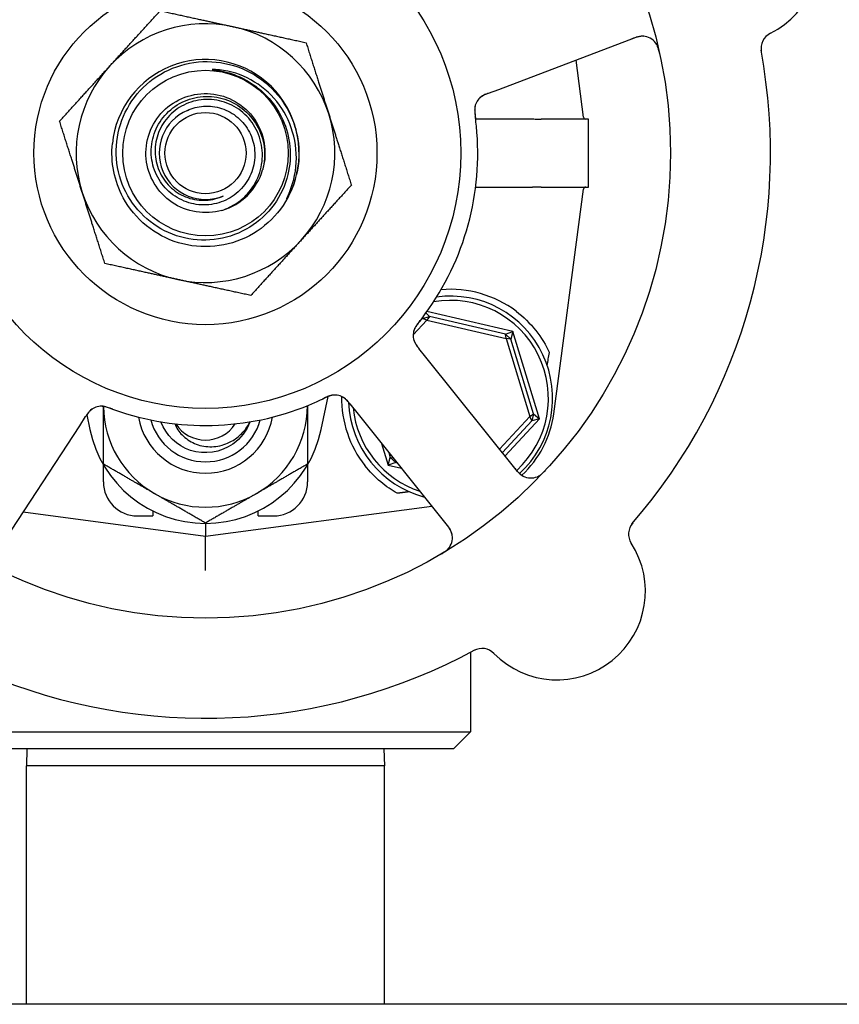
# Model space of a CAD drawing. Header units: inches. Extents: x 24 to 1128, y -94 to 748.
# Tile 464 of 573: x 663.7 to 666.71, y 297.5 to 301.12. Entities that reach past the tile are written whole.
import ezdxf

# ---------------------------------------------------------------- set-up
doc = ezdxf.new("R2010")
doc.units = ezdxf.units.IN
doc.header["$LTSCALE"] = 32
doc.header["$MEASUREMENT"] = 0
doc.layers.add('Visible (ANSI)', color=7, linetype='Continuous', lineweight=30)

msp = doc.modelspace()

# ---------------------------------------------------------------- linework, layer by layer
at = {"layer": 'Visible (ANSI)'}
for p, q in [((665.4605, 300.86026), (665.96487, 301.05127)), ((665.7721, 300.75791), (665.74417, 300.96769)), ((665.4232, 300.84614), (665.4605, 300.86026)), ((665.37552, 300.7514), (665.58394, 300.7514)), ((665.78964, 300.75112), (665.61604, 300.75112)), ((665.78964, 300.50112), (665.78964, 300.75112)), ((665.37552, 300.50085), (665.58394, 300.50085)), ((665.61604, 300.50112), (665.78964, 300.50112)), ((665.66229, 299.66946), (665.7721, 300.49434)), ((665.19311, 300.0393), (665.20592, 300.02631)), ((665.51238, 299.97145), (665.19682, 300.04446)), ((665.14628, 299.95935), (665.19596, 300.01258)), ((665.18003, 300.01841), (665.16573, 300.00309)), ((665.18003, 300.01841), (665.20592, 300.02631)), ((665.18003, 300.01841), (665.18085, 300.02274)), ((665.19596, 300.01258), (665.18003, 300.01841)), ((665.20592, 300.02631), (665.19596, 300.01258)), ((665.19596, 300.01258), (665.48775, 299.94507)), ((665.48484, 299.96178), (665.20592, 300.02631)), ((665.48484, 299.96178), (665.51238, 299.97145)), ((665.48484, 299.96178), (665.50463, 299.94332)), ((665.48775, 299.94507), (665.48484, 299.96178)), ((665.51238, 299.97145), (665.50463, 299.94332)), ((665.61034, 299.65048), (665.51238, 299.97145)), ((665.50463, 299.94332), (665.48775, 299.94507)), ((665.48775, 299.94507), (665.57519, 299.65862)), ((665.5882, 299.66949), (665.50463, 299.94332)), ((665.19241, 299.87748), (665.16743, 299.90861)), ((665.52992, 299.45682), (665.19241, 299.87748)), ((664.80831, 299.61158), (664.83375, 299.7323)), ((664.91396, 299.7052), (664.93892, 299.67409)), ((664.93892, 299.67409), (665.27643, 299.25343)), ((665.57519, 299.65862), (665.5882, 299.66949)), ((665.5882, 299.66949), (665.5821, 299.64313)), ((665.5882, 299.66949), (665.61034, 299.65048)), ((663.92139, 299.62536), (663.94328, 299.65873)), ((663.94727, 299.66477), (663.95848, 299.61158)), ((665.57519, 299.65862), (665.46378, 299.53926)), ((665.47366, 299.52694), (665.5821, 299.64313)), ((665.48354, 299.51463), (665.61034, 299.65048)), ((665.5821, 299.64313), (665.57519, 299.65862)), ((665.61034, 299.65048), (665.5821, 299.64313)), ((663.62562, 299.17437), (663.92139, 299.62536)), ((665.0301, 299.56044), (665.05441, 299.4808)), ((665.05647, 299.52758), (665.06216, 299.50893)), ((665.05441, 299.4808), (665.06216, 299.50893)), ((665.08195, 299.49047), (665.05441, 299.4808)), ((665.06216, 299.50893), (665.07228, 299.50788)), ((665.08195, 299.49047), (665.06216, 299.50893)), ((665.08075, 299.49732), (665.08195, 299.49047)), ((665.08195, 299.49047), (665.08723, 299.48924)), ((664.00839, 299.41895), (664.00839, 299.48215)), ((664.75839, 299.48215), (664.75839, 299.41895)), ((665.05441, 299.4808), (665.10303, 299.46955)), ((663.71391, 299.309), (664.38339, 299.21987)), ((664.18964, 299.31249), (664.18964, 299.29395)), ((664.38339, 299.21987), (665.21458, 299.33052)), ((664.57714, 299.29395), (664.57714, 299.31249)), ((664.13339, 299.29395), (664.18964, 299.29395)), ((664.57714, 299.29395), (664.63339, 299.29395)), ((664.38339, 299.26687), (664.38339, 299.21987)), ((664.38339, 299.09377), (664.38339, 299.21987)), ((665.35714, 298.79379), (665.35714, 298.50112)), ((663.40964, 298.50112), (665.35714, 298.50112)), ((665.29464, 298.43862), (665.35714, 298.50112)), ((665.29464, 298.43862), (663.47214, 298.43862)), ((663.72785, 298.43862), (663.72589, 298.37612)), ((665.03894, 298.43862), (665.04089, 298.37612)), ((663.72589, 297.50112), (663.72589, 298.37612)), ((665.04089, 298.37612), (663.72589, 298.37612)), ((665.04089, 297.50112), (665.04089, 298.37612)), ((730.38339, 297.50112), (472.38339, 297.50112))]:
    msp.add_line(p, q, dxfattribs=at)
for radius in [1.7075, 0.9375, 0.62992, 0.30408, 0.14917]:
    msp.add_circle((664.38339, 300.62612), radius, dxfattribs=at)
for centre, radius, start, end in [((666.31221, 301.35657), 0.325, 296.66113, 104.82247), ((664.38339, 300.62612), 0.475, 77.64769, 137.64769), ((664.38339, 300.62612), 0.475, 17.64769, 77.64769), ((665.987, 300.99282), 0.0625, 12.88035, 110.7418), ((666.48609, 301.01027), 0.0625, 116.66113, 190.3534), ((664.38339, 300.62612), 0.34375, 346.81176, 174.08625), ((664.38339, 300.62612), 0.34375, 346.81176, 174.08625), ((664.38339, 300.62612), 2.075, 318.99965, 10.48395), ((664.38339, 300.62612), 0.475, 137.64769, 197.64769), ((665.43418, 300.78347), 0.0625, 128.31583, 168.22862), ((664.38339, 300.62612), 0.17, 112.97308, 292.97308), ((664.38339, 300.62612), 0.475, 317.64769, 17.64769), ((665.77985, 300.75894), 0.00781, 187.58266, 270), ((664.38339, 300.62612), 1, 323.83299, 5.65061), ((664.38339, 300.62612), 0.21875, 286.09118, 343.65421), ((664.38339, 300.62612), 0.34375, 342.85926, 346.81176), ((665.77985, 300.49331), 0.00781, 90, 172.41734), ((664.38339, 300.62612), 0.475, 197.64769, 257.64769), ((664.38339, 300.62612), 0.475, 257.64769, 317.64769), ((665.28339, 299.72612), 0.4, 52.97261, 94.99892), ((665.28339, 299.72612), 0.35938, 312.5485, 99.97535), ((665.28339, 299.72612), 0.375, 312.58331, 97.82604), ((665.20873, 299.957), 0.0625, 161.2706, 202.30345), ((664.38339, 300.62612), 1, 251.83299, 293.65061), ((664.85774, 299.67539), 0.0625, 56.31583, 96.22862), ((665.28339, 299.72612), 0.4, 179.10653, 218.18136), ((665.28339, 299.72612), 0.375, 182.20116, 255.29323), ((664.00207, 299.63441), 0.0625, 89.2706, 130.30345), ((664.38339, 299.70112), 0.375, 180.77585, 240), ((664.38339, 299.70112), 0.375, 300, 359.69029), ((665.28339, 299.72612), 0.35938, 185.69755, 251.78605), ((665.29057, 299.71895), 0.375, 312.75403, 352.41734), ((664.38339, 299.70112), 0.25014, 190.1825, 349.8175), ((664.38339, 299.70112), 0.2085, 195.16457, 344.83543), ((664.38339, 299.70112), 0.12866, 212.48137, 327.51863), ((664.38339, 299.70112), 0.43425, 191.9007, 348.0993), ((665.57867, 299.49593), 0.0625, 218.7418, 316.60325), ((664.13339, 299.41895), 0.125, 180, 270), ((664.63339, 299.41895), 0.125, 270, 0), ((664.38339, 299.70112), 0.375, 240, 300), ((665.22768, 299.21432), 0.0625, 300.88035, 38.7418), ((665.99977, 299.22747), 0.0625, 139.1302, 212.82247), ((665.67413, 299.01743), 0.325, 224.66113, 32.82247), ((664.38339, 300.62612), 2.075, 246.99965, 298.48395), ((665.39851, 298.74505), 0.0625, 44.66113, 118.3534)]:
    msp.add_arc(centre, radius, start, end, dxfattribs=at)
msp.add_ellipse((665.88135, 302.73595), major_axis=(-0.57653, -4.33091), ratio=0.0429148, start_param=0.8462542, end_param=0.8607442, dxfattribs=at)
for points, weights in [([(664.03236, 300.94613), (664.11811, 301.04019), (664.21711, 301.1488)], [1, 1.0379548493, 1]), ([(664.21711, 301.1488), (664.36068, 301.11736), (664.48501, 301.09013)], [1, 1.0379548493, 1]), ([(664.48501, 301.09013), (664.60934, 301.0629), (664.7529, 301.03146)], [1, 1.0379548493, 1]), ([(664.7529, 301.03146), (664.79745, 300.89141), (664.83604, 300.77013)], [1, 1.0379548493, 1]), ([(663.84761, 300.74346), (663.94662, 300.85207), (664.03236, 300.94613)], [1, 1.0379548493, 1]), ([(664.83604, 300.77013), (664.87462, 300.64884), (664.91918, 300.50879)], [1, 1.0379548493, 1]), ([(663.93075, 300.48212), (663.89216, 300.60341), (663.84761, 300.74346)], [1, 1.0379548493, 1]), ([(664.91918, 300.50879), (664.82017, 300.40018), (664.73443, 300.30612)], [1, 1.0379548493, 1]), ([(664.01389, 300.22079), (663.96933, 300.36084), (663.93075, 300.48212)], [1, 1.0379548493, 1]), ([(664.73443, 300.30612), (664.64868, 300.21206), (664.54967, 300.10345)], [1, 1.0379548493, 1]), ([(664.28178, 300.16212), (664.15745, 300.18935), (664.01389, 300.22079)], [1, 1.0379548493, 1]), ([(664.54967, 300.10345), (664.40611, 300.13489), (664.28178, 300.16212)], [1, 1.0379548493, 1]), ([(664.00839, 299.48462), (664.00839, 299.59792), (664.00839, 299.69605)], [1, 1.03703105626, 1.00180261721]), ([(664.75839, 299.6991), (664.75839, 299.59956), (664.75839, 299.48462)], [1.00072997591, 1.03758628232, 1]), ([(664.19589, 299.37637), (664.10887, 299.42661), (664.00839, 299.48462)], [1, 1.0379548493, 1]), ([(664.75839, 299.48462), (664.65791, 299.42661), (664.57089, 299.37637)], [1, 1.0379548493, 1]), ([(665.13244, 299.38285), (665.1101, 299.38002), (665.08782, 299.3772)], [0.999969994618, 0.999969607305, 0.999970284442]), ([(664.38339, 299.26811), (664.28291, 299.32612), (664.19589, 299.37637)], [1, 1.0379548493, 1]), ([(664.57089, 299.37637), (664.48387, 299.32612), (664.38339, 299.26811)], [1, 1.0379548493, 1])]:
    msp.add_rational_spline(points, weights, degree=2, dxfattribs=at)
for points, knots in [([(665.99483, 301.05483), (665.99416, 301.0549), (665.99334, 301.05498), (665.98997, 301.05519), (665.98747, 301.05521), (665.9806, 301.05462), (665.97632, 301.05393), (665.96819, 301.05194), (665.9644, 301.0508), (665.95881, 301.0489), (665.95715, 301.0483), (665.9535, 301.04697), (665.95149, 301.04621), (665.94952, 301.04546)], [0.11682073, 0.11682073, 0.11682073, 0.11682073, 0.13209763, 0.13209763, 0.17640845, 0.17640845, 0.22121696, 0.22121696, 0.25582457, 0.25582457, 0.27005755, 0.27005755, 0.2865375, 0.2865375, 0.2865375, 0.2865375]), ([(666.05106, 300.99278), (666.05089, 300.99357), (666.05071, 300.99436), (666.04997, 300.9977), (666.04934, 301.00034), (666.04806, 301.00518), (666.04742, 301.0074), (666.0459, 301.01218), (666.04497, 301.01479), (666.04331, 301.0189), (666.04257, 301.02055), (666.04108, 301.02361), (666.04032, 301.02502), (666.03872, 301.02774), (666.03787, 301.02903), (666.03678, 301.03058), (666.03645, 301.03103), (666.03618, 301.03139)], [0, 0, 0, 0, 0.00673636, 0.00673636, 0.02806078, 0.02806078, 0.0453371, 0.0453371, 0.06652159, 0.06652159, 0.08352226, 0.08352226, 0.10158901, 0.10158901, 0.12223493, 0.12223493, 0.13206643, 0.13206643, 0.13206643, 0.13206643]), ([(664.66741, 300.74839), (664.68147, 300.7172), (664.69025, 300.68389), (664.69663, 300.61557), (664.69412, 300.58103), (664.67645, 300.50789), (664.65916, 300.47045), (664.6111, 300.40406), (664.5807, 300.3758), (664.51058, 300.33235), (664.47147, 300.31766), (664.38958, 300.30401), (664.34756, 300.30527), (664.2661, 300.32385), (664.22746, 300.34109), (664.15872, 300.38951), (664.12933, 300.42032), (664.08384, 300.49167), (664.06825, 300.53158), (664.05316, 300.61538), (664.0539, 300.65848), (664.07187, 300.74226), (664.08903, 300.7821), (664.13777, 300.85321), (664.16896, 300.88375), (664.24149, 300.93132), (664.28219, 300.94783), (664.36787, 300.9644), (664.41206, 300.96422), (664.49814, 300.94691), (664.53919, 300.92986), (664.6127, 300.88087), (664.64439, 300.84932), (664.66917, 300.81259)], [-5.0704915, -5.0704915, -5.0704915, -5.0704915, -4.8092414, -4.8092414, -4.5465572, -4.5465572, -4.2346915, -4.2346915, -3.9208419, -3.9208419, -3.6050086, -3.6050086, -3.2871921, -3.2871921, -2.9673924, -2.9673924, -2.64561, -2.64561, -2.321845, -2.321845, -1.9960977, -1.9960977, -1.6683683, -1.6683683, -1.3386572, -1.3386572, -1.0069646, -1.0069646, -0.6732907, -0.6732907, -0.3376357, -0.3376357, 0, 0, 0, 0]), ([(664.41984, 300.93318), (664.41452, 300.93352), (664.41052, 300.93357), (664.40856, 300.93341), (664.40829, 300.93338), (664.40804, 300.93332), (664.40798, 300.9333), (664.40792, 300.93327), (664.40791, 300.93326), (664.40789, 300.93324), (664.40788, 300.93323), (664.40787, 300.93322), (664.40787, 300.93321), (664.40787, 300.93319), (664.40788, 300.93318), (664.40789, 300.93316), (664.40791, 300.93315), (664.40798, 300.93309), (664.40808, 300.93305), (664.40848, 300.93293), (664.40887, 300.93284), (664.41072, 300.93248), (664.41327, 300.93212), (664.42692, 300.93014), (664.45119, 300.92687), (664.48097, 300.91687)], [-0.37606241, -0.37606241, -0.37606241, -0.37606241, -0.30741129, -0.30741129, -0.29779295, -0.29779295, -0.29494673, -0.29494673, -0.2937317, -0.2937317, -0.29301265, -0.29301265, -0.29238719, -0.29238719, -0.29165629, -0.29165629, -0.29047649, -0.29047649, -0.28622321, -0.28622321, -0.27736006, -0.27736006, -0.23942142, -0.23942142, 0, 0, 0, 0]), ([(664.68695, 300.47028), (664.70431, 300.50857), (664.71444, 300.54974), (664.71898, 300.63487), (664.71291, 300.67806), (664.68465, 300.75883), (664.66304, 300.79574), (664.60731, 300.85846), (664.57397, 300.88386), (664.5001, 300.91995), (664.46043, 300.93056), (664.41984, 300.93318)], [-1.5992336, -1.5992336, -1.5992336, -1.5992336, -1.2791425, -1.2791425, -0.9499666, -0.9499666, -0.6270496, -0.6270496, -0.3103934, -0.3103934, 0, 0, 0, 0]), ([(664.48097, 300.91687), (664.50055, 300.9103), (664.5194, 300.90187), (664.55837, 300.8796), (664.57794, 300.86517), (664.62599, 300.82029), (664.65035, 300.78623), (664.66741, 300.74839)], [-0.65841937, -0.65841937, -0.65841937, -0.65841937, -0.50117447, -0.50117447, -0.31635325, -0.31635325, 0, 0, 0, 0]), ([(664.44402, 300.41594), (664.38256, 300.39821), (664.31344, 300.40921), (664.26052, 300.44515), (664.2076, 300.48108), (664.17187, 300.54126), (664.16567, 300.60492), (664.15947, 300.66858), (664.18291, 300.73452), (664.2279, 300.77998), (664.27288, 300.82545), (664.33856, 300.84958), (664.40228, 300.84406), (664.466, 300.83854), (664.52654, 300.80347), (664.56304, 300.75095), (664.59953, 300.69843), (664.61128, 300.62946), (664.59423, 300.56782), (664.59393, 300.56673), (664.59362, 300.56565), (664.5933, 300.56456)], [16.9979155, 16.9979155, 16.9979155, 16.9979155, 17.8752194, 17.8752194, 17.8752194, 18.7524691, 18.7524691, 18.7524691, 19.6296647, 19.6296647, 19.6296647, 20.5068064, 20.5068064, 20.5068064, 21.3838943, 21.3838943, 21.3838943, 22.2609286, 22.2609286, 22.2609286, 22.2764365, 22.2764365, 22.2764365, 22.2764365]), ([(664.31704, 300.78264), (664.33561, 300.79126), (664.35559, 300.79645), (664.39852, 300.79973), (664.42114, 300.797), (664.46436, 300.78296), (664.4845, 300.77169), (664.51958, 300.7419), (664.5341, 300.72358), (664.55548, 300.68218), (664.56203, 300.65944), (664.56611, 300.61244), (664.56349, 300.58862), (664.54922, 300.54305), (664.53761, 300.52176), (664.50671, 300.48459), (664.48765, 300.46914), (664.44443, 300.44624), (664.42064, 300.43911), (664.37138, 300.4343), (664.34638, 300.43678), (664.29844, 300.45122), (664.27599, 300.46315), (664.23669, 300.49511), (664.22029, 300.5149), (664.19581, 300.5599), (664.18807, 300.58473), (664.18247, 300.63623), (664.18478, 300.66242), (664.19934, 300.71274), (664.21156, 300.73635), (664.24452, 300.77781), (664.26502, 300.79519), (664.31177, 300.8213), (664.33762, 300.82967), (664.39135, 300.83612), (664.41873, 300.83402), (664.47144, 300.8194), (664.49623, 300.80692), (664.53989, 300.77301), (664.55827, 300.75182), (664.58605, 300.70336), (664.59509, 300.6765), (664.60244, 300.62055), (664.60057, 300.59198), (664.5933, 300.56456)], [-4.2480515, -4.2480515, -4.2480515, -4.2480515, -4.0909216, -4.0909216, -3.9177275, -3.9177275, -3.7423694, -3.7423694, -3.5648477, -3.5648477, -3.385163, -3.385163, -3.2033156, -3.2033156, -3.0193061, -3.0193061, -2.8331349, -2.8331349, -2.6448024, -2.6448024, -2.4543091, -2.4543091, -2.2616553, -2.2616553, -2.0668416, -2.0668416, -1.8698684, -1.8698684, -1.6707361, -1.6707361, -1.469445, -1.469445, -1.2659958, -1.2659958, -1.0603886, -1.0603886, -0.8526241, -0.8526241, -0.6427026, -0.6427026, -0.4306244, -0.4306244, -0.2163901, -0.2163901, 0, 0, 0, 0]), ([(665.41545, 300.84316), (665.41447, 300.84277), (665.41349, 300.84237), (665.40967, 300.84075), (665.40678, 300.8394), (665.4015, 300.83654), (665.39904, 300.83502), (665.39542, 300.83242), (665.39409, 300.83137), (665.39236, 300.82989), (665.39185, 300.82943), (665.39127, 300.82891), (665.39117, 300.82881), (665.39107, 300.82872)], [0.016833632, 0.016833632, 0.016833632, 0.016833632, 0.024996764, 0.024996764, 0.048690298, 0.048690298, 0.071674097, 0.071674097, 0.086017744, 0.086017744, 0.092484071, 0.092484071, 0.093980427, 0.093980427, 0.093980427, 0.093980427]), ([(665.42304, 300.84608), (665.42214, 300.84574), (665.42122, 300.84539), (665.41944, 300.84471), (665.41857, 300.84438), (665.41604, 300.8434), (665.41443, 300.84276), (665.41185, 300.8417), (665.41083, 300.84127), (665.40696, 300.83957), (665.40458, 300.83838), (665.40104, 300.83641), (665.39931, 300.83534), (665.39684, 300.83358), (665.39618, 300.83308), (665.39522, 300.83234), (665.39486, 300.83205), (665.3947, 300.83192), (665.39468, 300.83191), (665.39468, 300.83191)], [0, 0, 0, 0, 0.00805947, 0.00805947, 0.01607833, 0.01607833, 0.0318321, 0.0318321, 0.04288224, 0.04288224, 0.07619177, 0.07619177, 0.108399, 0.108399, 0.1204764, 0.1204764, 0.12953115, 0.12953115, 0.13163231, 0.13163231, 0.13163231, 0.13163231]), ([(664.44402, 300.41594), (664.46325, 300.42222), (664.48151, 300.43114), (664.51486, 300.45366), (664.52982, 300.46712), (664.56056, 300.50374), (664.57412, 300.52829), (664.59085, 300.58086), (664.59401, 300.60834), (664.58954, 300.66256), (664.58211, 300.6888), (664.55771, 300.73656), (664.5411, 300.75769), (664.50095, 300.79207), (664.47789, 300.8051), (664.4284, 300.82137), (664.4025, 300.8246), (664.35132, 300.82088), (664.32652, 300.81411), (664.28129, 300.79153), (664.26124, 300.77607), (664.22852, 300.73857), (664.21605, 300.71698), (664.20031, 300.67057), (664.19706, 300.64625), (664.20012, 300.59811), (664.20626, 300.57475), (664.22708, 300.5321), (664.24142, 300.51315), (664.27633, 300.48215), (664.29647, 300.47029), (664.33983, 300.45516), (664.36258, 300.45191), (664.40766, 300.4544), (664.42955, 300.45996), (664.44974, 300.46961)], [-3.1722778, -3.1722778, -3.1722778, -3.1722778, -3.0186699, -3.0186699, -2.8665315, -2.8665315, -2.6554083, -2.6554083, -2.4471425, -2.4471425, -2.2417348, -2.2417348, -2.0391858, -2.0391858, -1.8394961, -1.8394961, -1.6426663, -1.6426663, -1.4486971, -1.4486971, -1.2575891, -1.2575891, -1.0693429, -1.0693429, -0.8839593, -0.8839593, -0.7014387, -0.7014387, -0.5217818, -0.5217818, -0.3449893, -0.3449893, -0.1710619, -0.1710619, 0, 0, 0, 0]), ([(664.66917, 300.81259), (664.68272, 300.79251), (664.69405, 300.77101), (664.71206, 300.72565), (664.71861, 300.70187), (664.72948, 300.63441), (664.72799, 300.59023), (664.71808, 300.5477)], [-0.70402922, -0.70402922, -0.70402922, -0.70402922, -0.51973951, -0.51973951, -0.33275492, -0.33275492, 0, 0, 0, 0]), ([(665.37317, 300.79706), (665.37317, 300.79706), (665.37315, 300.79699), (665.37307, 300.7966), (665.37298, 300.79614), (665.37274, 300.79485), (665.3726, 300.79396), (665.37225, 300.79116), (665.37207, 300.78903), (665.37198, 300.78508), (665.372, 300.78339), (665.37212, 300.78031), (665.37219, 300.77897), (665.37246, 300.77542), (665.37269, 300.77313), (665.37324, 300.7684), (665.37358, 300.76593), (665.37398, 300.763), (665.37406, 300.76246), (665.37413, 300.76191)], [0.07093315, 0.07093315, 0.07093315, 0.07093315, 0.07636582, 0.07636582, 0.08666451, 0.08666451, 0.09983227, 0.09983227, 0.12422951, 0.12422951, 0.14000403, 0.14000403, 0.15098746, 0.15098746, 0.16837573, 0.16837573, 0.18725581, 0.18725581, 0.19162474, 0.19162474, 0.19162474, 0.19162474]), ([(665.37462, 300.8024), (665.37447, 300.80189), (665.37432, 300.80135), (665.37394, 300.79987), (665.3737, 300.79884), (665.37339, 300.79711), (665.37331, 300.79665), (665.37302, 300.7948), (665.37283, 300.7932), (665.37257, 300.78973), (665.37249, 300.78798), (665.37245, 300.78468), (665.37246, 300.78325), (665.37257, 300.77916), (665.37273, 300.77627), (665.37317, 300.77089), (665.37342, 300.76837), (665.37407, 300.76262), (665.37448, 300.7594), (665.375, 300.75541), (665.3751, 300.75464), (665.3752, 300.75386)], [0.13529987, 0.13529987, 0.13529987, 0.13529987, 0.15041628, 0.15041628, 0.17862374, 0.17862374, 0.18801436, 0.18801436, 0.213705, 0.213705, 0.23365386, 0.23365386, 0.24706171, 0.24706171, 0.26969874, 0.26969874, 0.28871803, 0.28871803, 0.31389263, 0.31389263, 0.31994869, 0.31994869, 0.31994869, 0.31994869]), ([(665.37853, 300.72459), (665.37759, 300.73414), (665.37623, 300.74604), (665.37496, 300.75574), (665.37467, 300.75795), (665.3744, 300.75998), (665.37415, 300.76182)], [0, 0, 0, 0, 0.41999651, 0.41999651, 0.41999651, 0.51583384, 0.51583384, 0.51583384, 0.51583384]), ([(665.58394, 300.7514), (665.58403, 300.7514), (665.58412, 300.7514), (665.58448, 300.7514), (665.58475, 300.7514), (665.58542, 300.7514), (665.58582, 300.7514), (665.58741, 300.75139), (665.58858, 300.75139), (665.59243, 300.75136), (665.59494, 300.75133), (665.59905, 300.75127), (665.60033, 300.75125), (665.60157, 300.75123)], [0.065326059, 0.065326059, 0.065326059, 0.065326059, 0.065886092, 0.065886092, 0.067505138, 0.067505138, 0.069967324, 0.069967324, 0.077104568, 0.077104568, 0.093330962, 0.093330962, 0.101340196, 0.101340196, 0.101340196, 0.101340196]), ([(664.71188, 300.52481), (664.68546, 300.43918), (664.62412, 300.36489), (664.54503, 300.32275), (664.46597, 300.28063), (664.37014, 300.27114), (664.28435, 300.29695), (664.19861, 300.32275), (664.12394, 300.3835), (664.08124, 300.46221), (664.04844, 300.52267), (664.03481, 300.59316), (664.04164, 300.66155)], [5.0115512, 5.0115512, 5.0115512, 5.0115512, 5.7936548, 5.7936548, 5.7936548, 6.5754431, 6.5754431, 6.5754431, 7.3569225, 7.3569225, 7.3569225, 7.9571961, 7.9571961, 7.9571961, 7.9571961]), ([(664.71188, 300.52481), (664.70235, 300.49408), (664.69077, 300.47265), (664.68433, 300.46166), (664.68309, 300.45971), (664.68223, 300.45858), (664.68206, 300.45837), (664.68189, 300.4582), (664.68185, 300.45816), (664.68179, 300.45813), (664.68178, 300.45812), (664.68175, 300.45811), (664.68174, 300.45811), (664.68173, 300.45811), (664.68172, 300.45811), (664.68171, 300.45812), (664.6817, 300.45813), (664.68169, 300.45815), (664.68169, 300.45817), (664.68168, 300.45825), (664.6817, 300.45834), (664.68205, 300.4597), (664.68419, 300.46419), (664.68695, 300.47028)], [-0.32425255, -0.32425255, -0.32425255, -0.32425255, -0.13434383, -0.13434383, -0.07553483, -0.07553483, -0.06406424, -0.06406424, -0.06072925, -0.06072925, -0.05932586, -0.05932586, -0.05850628, -0.05850628, -0.05780445, -0.05780445, -0.05699234, -0.05699234, -0.05569314, -0.05569314, -0.05100977, -0.05100977, 0, 0, 0, 0]), ([(665.60157, 300.50102), (665.59741, 300.50096), (665.59297, 300.50089), (665.5874, 300.50085), (665.58671, 300.50085), (665.58564, 300.50085), (665.58527, 300.50085), (665.58466, 300.50085), (665.58443, 300.50085), (665.58411, 300.50085), (665.58402, 300.50085), (665.58394, 300.50085)], [0.027184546, 0.027184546, 0.027184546, 0.027184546, 0.056924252, 0.056924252, 0.061161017, 0.061161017, 0.063446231, 0.063446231, 0.064876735, 0.064876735, 0.065401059, 0.065401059, 0.065401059, 0.065401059]), ([(665.16793, 300.00605), (665.17288, 300.01232), (665.17979, 300.02126), (665.18571, 300.02923), (665.18745, 300.03156), (665.18912, 300.03383), (665.19069, 300.03598)], [0.48416631, 0.48416631, 0.48416631, 0.48416631, 0.88318571, 0.88318571, 0.88318571, 1, 1, 1, 1]), ([(665.52427, 300.04546), (665.55084, 300.02543), (665.57574, 300.00113), (665.61727, 299.94896), (665.63383, 299.92103), (665.64599, 299.89501), (665.64623, 299.8945), (665.64647, 299.89399)], [2.42631602, 2.42631602, 2.42631602, 2.42631602, 2.67966729, 2.67966729, 2.93613935, 2.93613935, 2.94129083, 2.94129083, 2.94129083, 2.94129083]), ([(665.17294, 300.01243), (665.17093, 300.00985), (665.16893, 300.0073), (665.16531, 300.00254), (665.16368, 300.00035), (665.16071, 299.99621), (665.15934, 299.99422), (665.15718, 299.99093), (665.15631, 299.98956), (665.15448, 299.98655), (665.15358, 299.98496), (665.15204, 299.98206), (665.15141, 299.98076), (665.15004, 299.97775), (665.14944, 299.97621), (665.1485, 299.97348), (665.14813, 299.97222), (665.14785, 299.97115)], [0, 0, 0, 0, 0.0253292, 0.0253292, 0.04592782, 0.04592782, 0.06431613, 0.06431613, 0.07801539, 0.07801539, 0.09688899, 0.09688899, 0.11755369, 0.11755369, 0.15067695, 0.15067695, 0.17984281, 0.17984281, 0.17984281, 0.17984281]), ([(665.16793, 300.00604), (665.16737, 300.00533), (665.16681, 300.00463), (665.16569, 300.0032), (665.16512, 300.00249), (665.16306, 299.99984), (665.16154, 299.99786), (665.15866, 299.99389), (665.15727, 299.99186), (665.15527, 299.98875), (665.15455, 299.98756), (665.15294, 299.98475), (665.15216, 299.98322), (665.15103, 299.98083), (665.15062, 299.97987), (665.14987, 299.97799), (665.14954, 299.97707), (665.1493, 299.97638), (665.14926, 299.97626), (665.14926, 299.97626)], [0, 0, 0, 0, 0.00712604, 0.00712604, 0.01419238, 0.01419238, 0.03284312, 0.03284312, 0.05207098, 0.05207098, 0.06472354, 0.06472354, 0.08419423, 0.08419423, 0.09866358, 0.09866358, 0.11516786, 0.11516786, 0.12167905, 0.12167905, 0.12167905, 0.12167905]), ([(665.14859, 299.94), (665.14867, 299.93973), (665.14876, 299.93944), (665.1491, 299.93834), (665.1494, 299.93747), (665.15031, 299.93498), (665.15099, 299.93332), (665.15326, 299.92848), (665.15514, 299.92522), (665.1589, 299.91957), (665.16074, 299.91708), (665.16255, 299.91474)], [0.094581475, 0.094581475, 0.094581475, 0.094581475, 0.097636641, 0.097636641, 0.105884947, 0.105884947, 0.120706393, 0.120706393, 0.149460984, 0.149460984, 0.172558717, 0.172558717, 0.172558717, 0.172558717]), ([(665.15054, 299.9342), (665.15054, 299.9342), (665.15054, 299.93419), (665.15055, 299.93416), (665.15058, 299.9341), (665.1507, 299.93379), (665.15082, 299.9335), (665.15139, 299.93214), (665.1522, 299.93036), (665.15349, 299.92795), (665.15383, 299.92734), (665.15575, 299.92402), (665.15764, 299.92122), (665.16121, 299.91647), (665.16234, 299.915), (665.16415, 299.91271), (665.16478, 299.91192), (665.16607, 299.91031), (665.16674, 299.90948), (665.16739, 299.90866)], [0.05598665, 0.05598665, 0.05598665, 0.05598665, 0.05687301, 0.05687301, 0.0600697, 0.0600697, 0.06858049, 0.06858049, 0.09786867, 0.09786867, 0.10758076, 0.10758076, 0.14991049, 0.14991049, 0.16694482, 0.16694482, 0.17567446, 0.17567446, 0.18444701, 0.18444701, 0.18444701, 0.18444701]), ([(664.78455, 299.71012), (664.79335, 299.71397), (664.80424, 299.71894), (664.81307, 299.72314), (664.81509, 299.7241), (664.81694, 299.72499), (664.81861, 299.7258)], [0, 0, 0, 0, 0.41999651, 0.41999651, 0.41999651, 0.51583384, 0.51583384, 0.51583384, 0.51583384]), ([(664.85734, 299.73789), (664.85681, 299.73787), (664.85626, 299.73785), (664.85473, 299.73775), (664.85368, 299.73766), (664.85193, 299.73742), (664.85147, 299.73735), (664.84963, 299.73705), (664.84804, 299.73675), (664.84467, 299.73592), (664.84298, 299.73545), (664.83983, 299.73447), (664.83846, 299.73402), (664.83461, 299.73265), (664.83191, 299.7316), (664.82693, 299.72953), (664.82461, 299.72851), (664.81935, 299.72612), (664.81641, 299.72473), (664.81278, 299.723), (664.81207, 299.72267), (664.81137, 299.72233)], [0.13529987, 0.13529987, 0.13529987, 0.13529987, 0.15041628, 0.15041628, 0.17862374, 0.17862374, 0.18801436, 0.18801436, 0.213705, 0.213705, 0.23365386, 0.23365386, 0.24706171, 0.24706171, 0.26969874, 0.26969874, 0.28871803, 0.28871803, 0.31389263, 0.31389263, 0.31994869, 0.31994869, 0.31994869, 0.31994869]), ([(664.85182, 299.73762), (664.85182, 299.73762), (664.85175, 299.73761), (664.85136, 299.73757), (664.85089, 299.73751), (664.84959, 299.73734), (664.84869, 299.73719), (664.84592, 299.73667), (664.84384, 299.73617), (664.84006, 299.73504), (664.83846, 299.7345), (664.83557, 299.73344), (664.83432, 299.73295), (664.83102, 299.7316), (664.82891, 299.73067), (664.82459, 299.72869), (664.82234, 299.7276), (664.81968, 299.72632), (664.81918, 299.72608), (664.81869, 299.72584)], [0.07093315, 0.07093315, 0.07093315, 0.07093315, 0.07636582, 0.07636582, 0.08666451, 0.08666451, 0.09983227, 0.09983227, 0.12422951, 0.12422951, 0.14000403, 0.14000403, 0.15098746, 0.15098746, 0.16837573, 0.16837573, 0.18725581, 0.18725581, 0.19162474, 0.19162474, 0.19162474, 0.19162474]), ([(664.90873, 299.71165), (664.90806, 299.71246), (664.90737, 299.71327), (664.90465, 299.7164), (664.90247, 299.71873), (664.89813, 299.72287), (664.89592, 299.72474), (664.89232, 299.72738), (664.89092, 299.72832), (664.88897, 299.72951), (664.88838, 299.72986), (664.88771, 299.73024), (664.88758, 299.73031), (664.88746, 299.73037)], [0.016833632, 0.016833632, 0.016833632, 0.016833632, 0.024996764, 0.024996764, 0.048690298, 0.048690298, 0.071674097, 0.071674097, 0.086017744, 0.086017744, 0.092484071, 0.092484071, 0.093980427, 0.093980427, 0.093980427, 0.093980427]), ([(664.91385, 299.70533), (664.91325, 299.70608), (664.91263, 299.70685), (664.91144, 299.70833), (664.91085, 299.70906), (664.90914, 299.71116), (664.90804, 299.7125), (664.90623, 299.71462), (664.90551, 299.71546), (664.9027, 299.71861), (664.90083, 299.72051), (664.89786, 299.72326), (664.8963, 299.72458), (664.89387, 299.72639), (664.89319, 299.72686), (664.89219, 299.72755), (664.8918, 299.7278), (664.89163, 299.72791), (664.89161, 299.72793), (664.89161, 299.72793)], [0, 0, 0, 0, 0.00805947, 0.00805947, 0.01607833, 0.01607833, 0.0318321, 0.0318321, 0.04288224, 0.04288224, 0.07619177, 0.07619177, 0.108399, 0.108399, 0.1204764, 0.1204764, 0.12953115, 0.12953115, 0.13163231, 0.13163231, 0.13163231, 0.13163231]), ([(663.96239, 299.68271), (663.96239, 299.68271), (663.96239, 299.68271), (663.96236, 299.68269), (663.96231, 299.68264), (663.96206, 299.68243), (663.96182, 299.68223), (663.9607, 299.68127), (663.95926, 299.67995), (663.95737, 299.67798), (663.95689, 299.67746), (663.95433, 299.67461), (663.95224, 299.67194), (663.94883, 299.66708), (663.94778, 299.66555), (663.94616, 299.66312), (663.9456, 299.66228), (663.94447, 299.66056), (663.94389, 299.65966), (663.94331, 299.65879)], [0.05598665, 0.05598665, 0.05598665, 0.05598665, 0.056873, 0.056873, 0.06006969, 0.06006969, 0.06858048, 0.06858048, 0.09786866, 0.09786866, 0.10758076, 0.10758076, 0.14991048, 0.14991048, 0.16694481, 0.16694481, 0.17567446, 0.17567446, 0.18444701, 0.18444701, 0.18444701, 0.18444701]), ([(663.96731, 299.68636), (663.96708, 299.6862), (663.96683, 299.68602), (663.96589, 299.68536), (663.96515, 299.6848), (663.96306, 299.68317), (663.9617, 299.682), (663.9578, 299.67835), (663.95528, 299.67556), (663.95106, 299.67024), (663.94927, 299.66772), (663.9476, 299.66527)], [0.094581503, 0.094581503, 0.094581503, 0.094581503, 0.09763667, 0.09763667, 0.105884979, 0.105884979, 0.120706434, 0.120706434, 0.149461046, 0.149461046, 0.17255876, 0.17255876, 0.17255876, 0.17255876]), ([(664.04372, 299.68558), (664.04065, 299.68669), (664.0376, 299.68781), (664.03196, 299.68978), (664.02937, 299.69066), (664.02451, 299.6922), (664.0222, 299.69289), (664.0184, 299.69393), (664.01683, 299.69433), (664.0134, 299.69514), (664.01161, 299.6955), (664.00838, 299.69607), (664.00695, 299.69627), (664.00366, 299.69665), (664.00201, 299.69674), (663.99912, 299.69679), (663.99781, 299.69675), (663.99671, 299.69668)], [0, 0, 0, 0, 0.02532917, 0.02532917, 0.0459278, 0.0459278, 0.06431611, 0.06431611, 0.0780154, 0.0780154, 0.09688899, 0.09688899, 0.11755371, 0.11755371, 0.15067697, 0.15067697, 0.17984281, 0.17984281, 0.17984281, 0.17984281]), ([(664.0361, 299.68837), (664.03525, 299.68868), (664.03441, 299.689), (664.0327, 299.68963), (664.03184, 299.68994), (664.0287, 299.69109), (664.02634, 299.69191), (664.02167, 299.69343), (664.01931, 299.69413), (664.01574, 299.69506), (664.01439, 299.69538), (664.01122, 299.69604), (664.00952, 299.69632), (664.0069, 299.69665), (664.00585, 299.69675), (664.00384, 299.69688), (664.00286, 299.69691), (664.00213, 299.69692), (664.002, 299.69692), (664.002, 299.69692)], [0, 0, 0, 0, 0.00712604, 0.00712604, 0.01419238, 0.01419238, 0.03284312, 0.03284312, 0.05207098, 0.05207098, 0.06472354, 0.06472354, 0.08419423, 0.08419423, 0.09866358, 0.09866358, 0.11516786, 0.11516786, 0.12167905, 0.12167905, 0.12167905, 0.12167905]), ([(664.0361, 299.68837), (664.0436, 299.6856), (664.05423, 299.6818), (664.06364, 299.67862), (664.0664, 299.67769), (664.06907, 299.67681), (664.07161, 299.67597)], [0.48416631, 0.48416631, 0.48416631, 0.48416631, 0.88318571, 0.88318571, 0.88318571, 1, 1, 1, 1]), ([(664.54698, 299.63977), (664.53456, 299.60709), (664.51258, 299.578), (664.48395, 299.5579), (664.43955, 299.52673), (664.38024, 299.51794), (664.32871, 299.53489), (664.27917, 299.55118), (664.23797, 299.5909), (664.21956, 299.63964)], [0.3590141, 0.3590141, 0.3590141, 0.3590141, 0.9586618, 0.9586618, 0.9586618, 1.888606, 1.888606, 1.888606, 2.7825786, 2.7825786, 2.7825786, 2.7825786]), ([(664.27038, 299.63253), (664.27685, 299.6173), (664.28616, 299.60341), (664.31054, 299.57831), (664.32588, 299.5678), (664.36053, 299.5527), (664.37965, 299.54858), (664.41936, 299.54771), (664.43957, 299.55133), (664.473, 299.56419), (664.48655, 299.57181), (664.51154, 299.59088), (664.52276, 299.60235), (664.53223, 299.61522)], [0.00667477, 0.00667477, 0.00667477, 0.00667477, 0.13293721, 0.13293721, 0.27303158, 0.27303158, 0.42028212, 0.42028212, 0.57468721, 0.57468721, 0.69201491, 0.69201491, 0.81309505, 0.81309505, 0.81309505, 0.81309505]), ([(665.08782, 299.3772), (665.06791, 299.38836), (665.0471, 299.40236), (665.00604, 299.43656), (664.98598, 299.45723), (664.96897, 299.47886)], [0.49640247, 0.49640247, 0.49640247, 0.49640247, 0.68798762, 0.68798762, 0.89549896, 0.89549896, 0.89549896, 0.89549896]), ([(665.51961, 299.46968), (665.52, 299.46919), (665.52038, 299.46871), (665.52166, 299.46712), (665.52255, 299.46602), (665.52684, 299.46078), (665.53024, 299.45687), (665.53597, 299.45102), (665.53849, 299.44871), (665.54515, 299.44331), (665.54961, 299.44063), (665.55282, 299.43905), (665.55314, 299.43889), (665.55343, 299.43876)], [0, 0, 0, 0, 0.00480624, 0.00480624, 0.01589597, 0.01589597, 0.05833406, 0.05833406, 0.09384639, 0.09384639, 0.15340885, 0.15340885, 0.16065924, 0.16065924, 0.16065924, 0.16065924]), ([(665.60157, 299.43778), (665.60209, 299.43799), (665.60275, 299.43828), (665.60501, 299.43933), (665.60678, 299.44024), (665.61025, 299.44235), (665.61176, 299.44334), (665.61532, 299.4459), (665.61746, 299.44758), (665.62137, 299.45092), (665.62319, 299.45257), (665.62687, 299.4561), (665.62875, 299.458), (665.63167, 299.46106), (665.63276, 299.46223), (665.63387, 299.46342)], [0.10313051, 0.10313051, 0.10313051, 0.10313051, 0.11603194, 0.11603194, 0.14472131, 0.14472131, 0.16305353, 0.16305353, 0.18481803, 0.18481803, 0.20320408, 0.20320408, 0.22373688, 0.22373688, 0.23709216, 0.23709216, 0.23709216, 0.23709216]), ([(665.28908, 299.22603), (665.28894, 299.22669), (665.28876, 299.2275), (665.28792, 299.23077), (665.28717, 299.23315), (665.28448, 299.2395), (665.2825, 299.24336), (665.2781, 299.25048), (665.27584, 299.25374), (665.27231, 299.25845), (665.27123, 299.25986), (665.26883, 299.26291), (665.26748, 299.26459), (665.26616, 299.26624)], [0.11682073, 0.11682073, 0.11682073, 0.11682073, 0.13209763, 0.13209763, 0.17640845, 0.17640845, 0.22121696, 0.22121696, 0.25582457, 0.25582457, 0.27005755, 0.27005755, 0.2865375, 0.2865375, 0.2865375, 0.2865375]), ([(665.24744, 299.15338), (665.24814, 299.15379), (665.24884, 299.1542), (665.25178, 299.15594), (665.2541, 299.15735), (665.25831, 299.16007), (665.26022, 299.16136), (665.2643, 299.16428), (665.26649, 299.16598), (665.26989, 299.16883), (665.27123, 299.17004), (665.27368, 299.1724), (665.27478, 299.17356), (665.27688, 299.17592), (665.27784, 299.17713), (665.27898, 299.17864), (665.2793, 299.17909), (665.27956, 299.17946)], [0, 0, 0, 0, 0.00673636, 0.00673636, 0.02806078, 0.02806078, 0.0453371, 0.0453371, 0.06652159, 0.06652159, 0.08352226, 0.08352226, 0.10158901, 0.10158901, 0.12223493, 0.12223493, 0.13206643, 0.13206643, 0.13206643, 0.13206643])]:
    msp.add_open_spline(points, degree=3, knots=knots, dxfattribs=at)
for points in [[(665.60157, 300.75123), (665.6064, 300.75116), (665.61122, 300.75112), (665.61604, 300.75112)], [(665.61604, 300.50112), (665.61106, 300.50112), (665.60623, 300.50109), (665.60157, 300.50102)], [(664.53223, 299.61522), (664.53617, 299.62058), (664.54122, 299.62873), (664.54583, 299.63941)]]:
    msp.add_open_spline(points, degree=3, dxfattribs=at)

doc.saveas('drawing.dxf')
